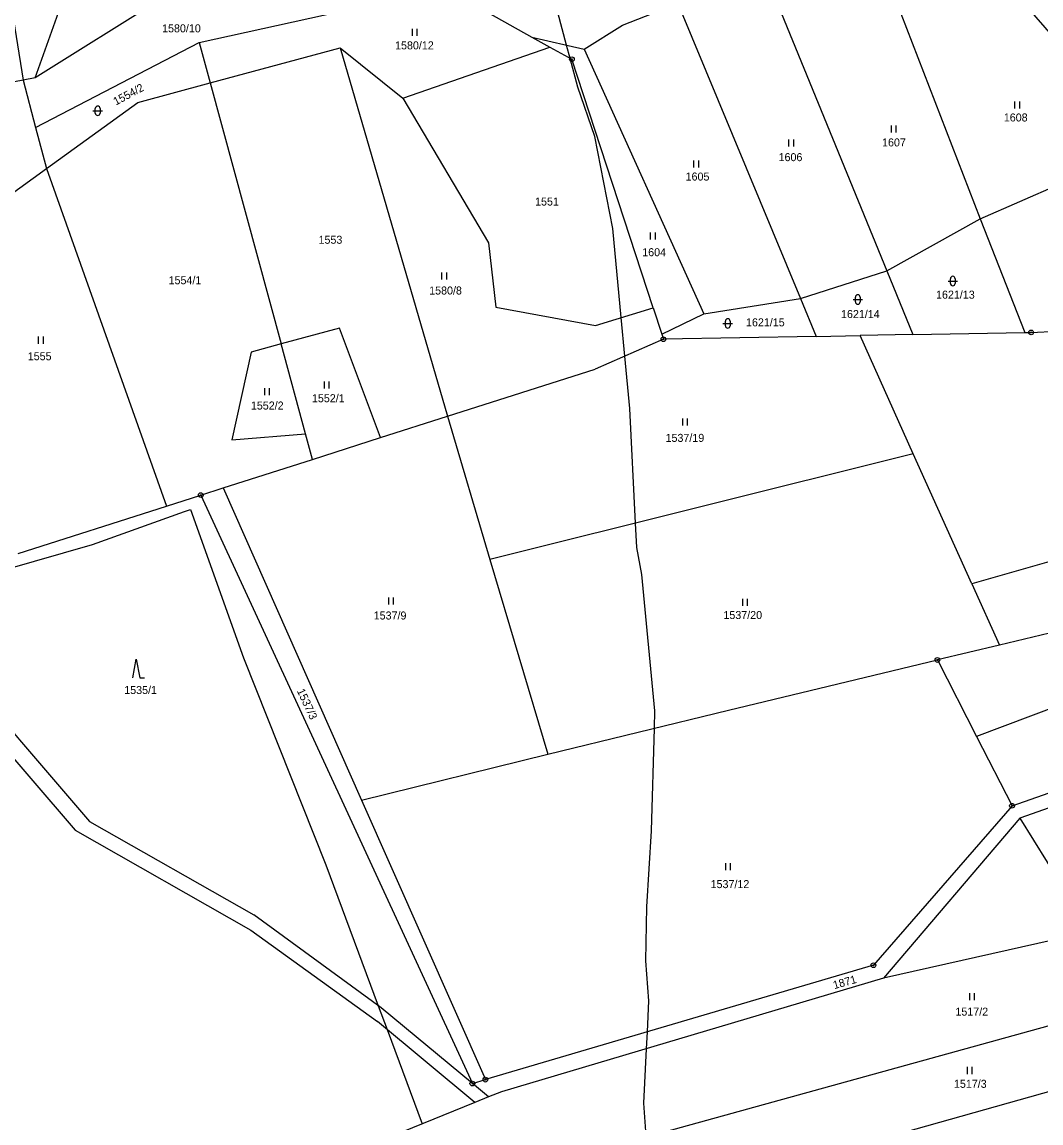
# Model space of a CAD drawing. Extents: x -445050 to -440454, y -1134563 to -1129741.
# Drawn here: x -442515 to -442298.6, y -1132475.8 to -1132241.9 of the extents above; entities that cross this region are included whole.
import ezdxf

# ---------------------------------------------------------------- set-up
doc = ezdxf.new("R2010")
doc.units = 0
for name, color, linetype in [('Vrstva 1', 7, 'Continuous'), ('Vrstva 18', 7, 'Continuous'), ('Vrstva 24', 7, 'Continuous'), ('Vrstva 25', 7, 'Continuous'), ('Vrstva 52', 7, 'Continuous'), ('Vrstva 6', 7, 'Continuous')]:
    doc.layers.add(name, color=color, linetype=linetype)

msp = doc.modelspace()

# ---------------------------------------------------------------- linework, layer by layer
at = {"layer": 'Vrstva 1'}
for points in [[(-442525.55, -1132187.56), (-442514.77, -1132254.31)], [(-442309.21, -1132229.91), (-442290.1, -1132251.89)], [(-442357.46, -1132230.95), (-442331.32, -1132294.78)], [(-442330.72, -1132233.84), (-442311.51, -1132283.75)], [(-442485.2, -1132236.85), (-442512.18, -1132253.82)], [(-442512.18, -1132253.82), (-442506.91, -1132238.93)], [(-442387.46, -1132242.62), (-442375.68, -1132238.04)], [(-442375.68, -1132238.04), (-442349.68, -1132300.68)], [(-442477.37, -1132246.29), (-442447.42, -1132239.7)], [(-442416.07, -1132239.91), (-442406.7, -1132245.14)], [(-442395.59, -1132247.74), (-442387.46, -1132242.62)], [(-442512.12, -1132264.33), (-442477.37, -1132246.29)], [(-442477.37, -1132246.29), (-442475.03, -1132254.88)], [(-442406.7, -1132245.14), (-442402.86, -1132247.28)], [(-442406.7, -1132245.14), (-442395.59, -1132247.74)], [(-442475.03, -1132254.88), (-442447.43, -1132247.44)], [(-442447.43, -1132247.44), (-442424.65, -1132325.68)], [(-442447.43, -1132247.44), (-442434.13, -1132258.12)], [(-442434.13, -1132258.12), (-442402.86, -1132247.28)], [(-442402.86, -1132247.28), (-442398.21, -1132249.87)], [(-442395.59, -1132247.74), (-442370.18, -1132303.89)], [(-442380.95, -1132302.64), (-442398.21, -1132249.87)], [(-442514.77, -1132254.31), (-442535.8, -1132258.33)], [(-442512.18, -1132253.82), (-442514.77, -1132254.31)], [(-442514.77, -1132254.31), (-442512.12, -1132264.33)], [(-442490.37, -1132259.01), (-442475.03, -1132254.88)], [(-442475.03, -1132254.88), (-442459.93, -1132310.33)], [(-442434.13, -1132258.12), (-442415.9, -1132288.87)], [(-442509.81, -1132273.06), (-442490.37, -1132259.01)], [(-442512.12, -1132264.33), (-442509.81, -1132273.06)], [(-442532.53, -1132289.48), (-442509.81, -1132273.06)], [(-442509.81, -1132273.06), (-442484.29, -1132344.75)], [(-442311.51, -1132283.75), (-442286.21, -1132272.67)], [(-442331.32, -1132294.78), (-442311.51, -1132283.75)], [(-442311.51, -1132283.75), (-442301.99, -1132307.91)], [(-442415.9, -1132288.87), (-442414.33, -1132302.51)], [(-442349.68, -1132300.68), (-442331.32, -1132294.78)], [(-442331.32, -1132294.78), (-442325.75, -1132308.34)], [(-442414.33, -1132302.51), (-442393.17, -1132306.4)], [(-442370.18, -1132303.89), (-442349.68, -1132300.68)], [(-442349.68, -1132300.68), (-442346.34, -1132308.71)], [(-442393.17, -1132306.4), (-442380.95, -1132302.64)], [(-442380.95, -1132302.64), (-442379.12, -1132308.24)], [(-442379.12, -1132308.24), (-442370.18, -1132303.89)], [(-442447.55, -1132306.96), (-442459.93, -1132310.33)], [(-442438.85, -1132330.22), (-442447.55, -1132306.96)], [(-442300.66, -1132307.88), (-442273.41, -1132306.48)], [(-442378.77, -1132309.31), (-442393.28, -1132315.65)], [(-442379.12, -1132308.24), (-442378.77, -1132309.31)], [(-442346.34, -1132308.71), (-442378.77, -1132309.31)], [(-442346.34, -1132308.71), (-442336.99, -1132308.54)], [(-442325.75, -1132308.34), (-442336.99, -1132308.54)], [(-442325.68, -1132333.68), (-442336.99, -1132308.54)], [(-442325.75, -1132308.34), (-442301.99, -1132307.91)], [(-442301.99, -1132307.91), (-442300.66, -1132307.88)], [(-442459.93, -1132310.33), (-442466.35, -1132312.08)], [(-442454.8, -1132329.38), (-442459.93, -1132310.33)], [(-442466.35, -1132312.08), (-442470.4, -1132330.69)], [(-442424.65, -1132325.68), (-442393.28, -1132315.65)], [(-442438.85, -1132330.22), (-442424.65, -1132325.68)], [(-442470.4, -1132330.69), (-442454.8, -1132329.38)], [(-442453.33, -1132334.85), (-442454.8, -1132329.38)], [(-442453.33, -1132334.85), (-442438.85, -1132330.22)], [(-442472.26, -1132340.9), (-442453.33, -1132334.85)], [(-442313.27, -1132361.25), (-442325.68, -1132333.68)], [(-442477.04, -1132342.43), (-442472.26, -1132340.9)], [(-442472.26, -1132340.9), (-442442.89, -1132407.19)], [(-442484.29, -1132344.75), (-442477.04, -1132342.43)], [(-442477.04, -1132342.43), (-442419.35, -1132467.4)], [(-442515.83, -1132354.84), (-442484.29, -1132344.75)], [(-442268.67, -1132348.49), (-442313.27, -1132361.25)], [(-442219.36, -1132358.71), (-442312.27, -1132393.66)], [(-442247.22, -1132359.83), (-442307.41, -1132374.28)], [(-442313.27, -1132361.25), (-442307.41, -1132374.28)], [(-442307.41, -1132374.28), (-442320.57, -1132377.44)], [(-442530.82, -1132376.6), (-442500.64, -1132411.71)], [(-442304.72, -1132408.4), (-442215.04, -1132376.88)], [(-442364.95, -1132388.1), (-442320.57, -1132377.44)], [(-442320.57, -1132377.44), (-442312.27, -1132393.66)], [(-442213.73, -1132379.55), (-442303.09, -1132411.01)], [(-442532.45, -1132380.18), (-442503.69, -1132413.58)], [(-442403.3, -1132397.43), (-442364.95, -1132388.1)], [(-442312.27, -1132393.66), (-442304.72, -1132408.4)], [(-442442.89, -1132407.19), (-442403.3, -1132397.43)], [(-442442.89, -1132407.19), (-442416.58, -1132466.57)], [(-442304.72, -1132408.4), (-442334.15, -1132442.27)], [(-442500.64, -1132411.71), (-442465.75, -1132431.59)], [(-442303.09, -1132411.01), (-442332.02, -1132445.03)], [(-442303.09, -1132411.01), (-442294.35, -1132425.04)], [(-442503.69, -1132413.58), (-442466.37, -1132434.8)], [(-442438.74, -1132451.3), (-442465.75, -1132431.59)], [(-442466.37, -1132434.8), (-442439.49, -1132454.21)], [(-442334.15, -1132442.27), (-442416.58, -1132466.57)], [(-442332.02, -1132445.03), (-442413.18, -1132469.15)], [(-442419.35, -1132467.4), (-442438.74, -1132451.3)], [(-442418.79, -1132471.42), (-442439.49, -1132454.21)], [(-442419.35, -1132467.4), (-442416.58, -1132466.57)], [(-442415.91, -1132470.25), (-442419.35, -1132467.4)], [(-442415.91, -1132470.25), (-442418.79, -1132471.42)], [(-442413.18, -1132469.15), (-442415.91, -1132470.25)], [(-442418.79, -1132471.42), (-442463.1, -1132489.37)]]:
    msp.add_lwpolyline(points, dxfattribs=at)
at = {"layer": 'Vrstva 24'}
for centre, radius in [((-442398.21, -1132249.87), 0.5), ((-442398.21, -1132249.87), 0.1), ((-442378.77, -1132309.31), 0.5), ((-442378.77, -1132309.31), 0.1), ((-442300.66, -1132307.88), 0.5), ((-442300.66, -1132307.88), 0.1), ((-442477.04, -1132342.43), 0.5), ((-442477.04, -1132342.43), 0.1), ((-442320.57, -1132377.44), 0.5), ((-442320.57, -1132377.44), 0.1), ((-442304.72, -1132408.4), 0.5), ((-442304.72, -1132408.4), 0.1), ((-442334.15, -1132442.27), 0.5), ((-442334.15, -1132442.27), 0.1), ((-442416.58, -1132466.57), 0.5), ((-442419.35, -1132467.4), 0.5), ((-442419.35, -1132467.4), 0.1), ((-442416.58, -1132466.57), 0.1)]:
    msp.add_circle(centre, radius, dxfattribs=at)
at = {"layer": 'Vrstva 25'}
for p, q in [((-442432.05, -1132244.88), (-442432.05, -1132243.38)), ((-442431.05, -1132244.88), (-442431.05, -1132243.38)), ((-442499.43, -1132261.3), (-442499.43, -1132260.3)), ((-442498.43, -1132260.3), (-442498.43, -1132261.3)), ((-442304.09, -1132260.33), (-442304.09, -1132258.83)), ((-442303.09, -1132260.33), (-442303.09, -1132258.83)), ((-442499.93, -1132260.8), (-442497.93, -1132260.8)), ((-442330.34, -1132265.43), (-442330.34, -1132263.93)), ((-442329.34, -1132265.43), (-442329.34, -1132263.93)), ((-442352.09, -1132268.37), (-442352.09, -1132266.87)), ((-442351.09, -1132268.37), (-442351.09, -1132266.87)), ((-442372.27, -1132272.87), (-442372.27, -1132271.37)), ((-442371.27, -1132272.87), (-442371.27, -1132271.37)), ((-442381.48, -1132288.16), (-442381.48, -1132286.66)), ((-442380.48, -1132288.16), (-442380.48, -1132286.66)), ((-442425.8, -1132296.66), (-442425.8, -1132295.16)), ((-442424.8, -1132296.66), (-442424.8, -1132295.16)), ((-442318.3, -1132296.96), (-442316.3, -1132296.96)), ((-442317.8, -1132297.46), (-442317.8, -1132296.46)), ((-442316.8, -1132296.46), (-442316.8, -1132297.46)), ((-442338.48, -1132300.88), (-442336.48, -1132300.88)), ((-442337.98, -1132301.38), (-442337.98, -1132300.38)), ((-442336.98, -1132300.38), (-442336.98, -1132301.38)), ((-442366.11, -1132305.97), (-442364.11, -1132305.97)), ((-442365.61, -1132306.47), (-442365.61, -1132305.47)), ((-442364.61, -1132305.47), (-442364.61, -1132306.47)), ((-442511.47, -1132310.27), (-442511.47, -1132308.77)), ((-442510.47, -1132310.27), (-442510.47, -1132308.77)), ((-442450.76, -1132319.77), (-442450.76, -1132318.27)), ((-442449.76, -1132319.77), (-442449.76, -1132318.27)), ((-442463.45, -1132321.2), (-442463.45, -1132319.7)), ((-442462.45, -1132321.2), (-442462.45, -1132319.7)), ((-442374.64, -1132327.67), (-442374.64, -1132326.17)), ((-442373.64, -1132327.67), (-442373.64, -1132326.17)), ((-442437.12, -1132365.65), (-442437.12, -1132364.15)), ((-442436.12, -1132365.65), (-442436.12, -1132364.15)), ((-442361.89, -1132365.94), (-442361.89, -1132364.44)), ((-442360.89, -1132365.94), (-442360.89, -1132364.44)), ((-442365.48, -1132422.08), (-442365.48, -1132420.58)), ((-442364.48, -1132422.08), (-442364.48, -1132420.58)), ((-442313.69, -1132449.69), (-442313.69, -1132448.19)), ((-442312.69, -1132449.69), (-442312.69, -1132448.19)), ((-442314.16, -1132465.37), (-442314.16, -1132463.87)), ((-442313.16, -1132465.37), (-442313.16, -1132463.87))]:
    msp.add_line(p, q, dxfattribs=at)
msp.add_lwpolyline([(-442491.46, -1132381.24), (-442490.76, -1132377.24), (-442489.96, -1132381.24), (-442488.96, -1132381.24)], dxfattribs=at)
for centre, start, end in [((-442498.93, -1132260.3), 0, 180), ((-442498.93, -1132261.3), 180, 0), ((-442317.3, -1132296.46), 0, 180), ((-442317.3, -1132297.46), 180, 0), ((-442337.48, -1132300.38), 0, 180), ((-442337.48, -1132301.38), 180, 0), ((-442365.11, -1132305.47), 0, 180), ((-442365.11, -1132306.47), 180, 0)]:
    msp.add_arc(centre, 0.5, start, end, dxfattribs=at)
at = {"layer": 'Vrstva 52'}
for points in [[(-442382.49, -1132477.49), (-442382.91, -1132471.54), (-442382.34, -1132459.99), (-442382.17, -1132456.43), (-442381.85, -1132449.86), (-442382.49, -1132441.36), (-442382.27, -1132429.88), (-442381.3, -1132413.72), (-442380.68, -1132391.93), (-442380.57, -1132388.22), (-442383.34, -1132359.32), (-442384.4, -1132353.58), (-442384.66, -1132348.37), (-442385.89, -1132324.04), (-442386.94, -1132312.88), (-442387.71, -1132304.72), (-442389.5, -1132285.78), (-442393.32, -1132266.23), (-442396.94, -1132255.81), (-442398.57, -1132249.67), (-442399.32, -1132246.87), (-442402.74, -1132233.99)], [(-442655.03, -1132376.85), (-442615.16, -1132374.5), (-442610.35, -1132374.22), (-442603.76, -1132388.16), (-442597.06, -1132373.13), (-442589.82, -1132371.73), (-442572.97, -1132373.39), (-442573.66, -1132368.62), (-442530.37, -1132361.65), (-442500, -1132352.91), (-442480.46, -1132345.93), (-442479.18, -1132345.49), (-442467.93, -1132376.96), (-442450.5, -1132420.95), (-442439.34, -1132450.86), (-442437.46, -1132455.89), (-442429.98, -1132475.95)]]:
    msp.add_lwpolyline(points, dxfattribs=at)
at = {"layer": 'Vrstva 6'}
for points in [[(-442424.65, -1132325.68), (-442415.6, -1132356.08)], [(-442325.68, -1132333.68), (-442415.6, -1132356.08)], [(-442415.6, -1132356.08), (-442403.3, -1132397.43)], [(-442190.46, -1132413.21), (-442332.02, -1132445.03)], [(-442427.92, -1132491.34), (-442190.99, -1132425.84)], [(-442414.86, -1132502.26), (-442191.56, -1132439.42)]]:
    msp.add_lwpolyline(points, dxfattribs=at)

# ---------------------------------------------------------------- texts
at = {"layer": 'Vrstva 18'}
for s, p in [('1580/10', (-442485.25, -1132244.14)), ('1580/12', (-442435.76, -1132247.76)), ('1608', (-442306.46, -1132263.07)), ('1607', (-442332.32, -1132268.37)), ('1606', (-442354.3, -1132271.5)), ('1605', (-442374.05, -1132275.62)), ('1551', (-442406.02, -1132280.93)), ('1553', (-442452.02, -1132289.04)), ('1604', (-442383.26, -1132291.69)), ('1554/1', (-442483.87, -1132297.64)), ('1580/8', (-442428.52, -1132299.82)), ('1621/13', (-442320.86, -1132300.7)), ('1621/15', (-442361.22, -1132306.58)), ('1621/14', (-442341.04, -1132304.82)), ('1555', (-442513.78, -1132313.78)), ('1552/1', (-442453.42, -1132322.7)), ('1552/2', (-442466.39, -1132324.25)), ('1537/19', (-442378.31, -1132331.12)), ('1537/9', (-442440.3, -1132368.84)), ('1537/20', (-442366.02, -1132368.74)), ('1535/1', (-442493.29, -1132384.67)), ('1537/12', (-442368.74, -1132425.89)), ('1517/2', (-442316.74, -1132452.97)), ('1517/3', (-442317.06, -1132468.3))]:
    msp.add_text(s, height=1.7, dxfattribs=at).set_placement(p)
for s, rotation, p in [('1554/2', 28.1556, (-442495.06, -1132259.7)), ('1537/3', 294.8859, (-442456.66, -1132383.98)), ('1871', 15.7509, (-442342.47, -1132447.36))]:
    msp.add_text(s, height=1.7, rotation=rotation, dxfattribs=at).set_placement(p)

doc.saveas('drawing.dxf')
